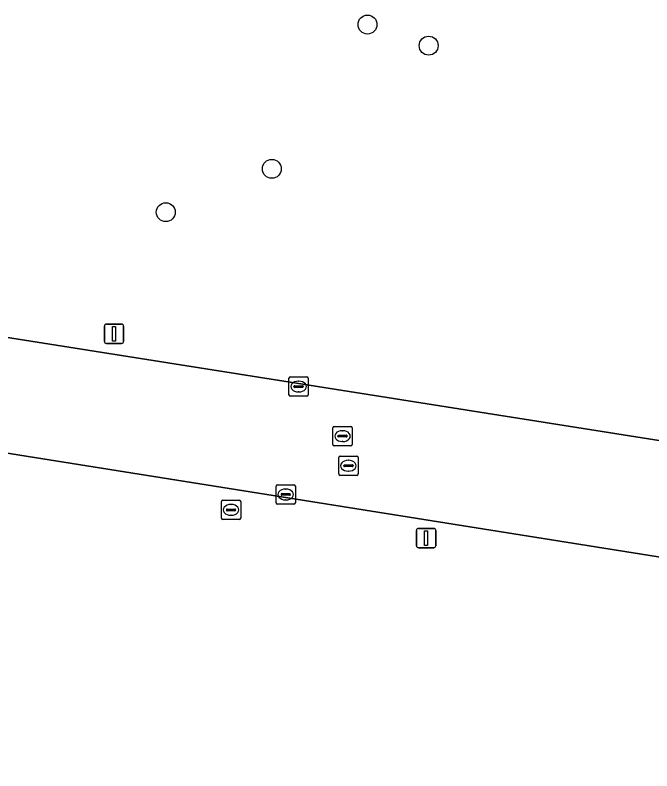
# Model space of a CAD drawing. Extents: x 154324 to 155744, y 382937 to 384188.
# Drawn here: x 155223.08 to 155255.98, y 383299.76 to 383338.83 of the extents above; entities that cross this region are included whole.
import ezdxf

# ---------------------------------------------------------------- set-up
doc = ezdxf.new("R2010")
doc.units = 0
for name, color, linetype in [('IMGEO_Boom', 7, 'Continuous'), ('IMGEO_Brandkraan', 7, 'Continuous'), ('IMGEO_Groenvoorziening', 7, 'Continuous'), ('IMGEO_Kolk', 7, 'Continuous'), ('IMGEO_Lichtmast', 7, 'Continuous'), ('IMGEO_Rijbaan_lokaal_open', 7, 'Continuous'), ('IMGEO_Rioolput', 7, 'Continuous')]:
    doc.layers.add(name, color=color, linetype=linetype)

msp = doc.modelspace()

# ---------------------------------------------------------------- linework, layer by layer
at = {"layer": 'IMGEO_Boom'}
for centre in [(155241.289, 383338.339), (155244.448, 383337.249), (155236.345, 383330.882), (155230.864, 383328.641)]:
    msp.add_circle(centre, 0.489, dxfattribs=at)
at = {"layer": 'IMGEO_Brandkraan'}
for p, q in [((155233.738, 383312.826), (155233.738, 383313.678)), ((155233.813, 383313.752), (155234.665, 383313.752)), ((155234.739, 383313.678), (155234.739, 383312.826)), ((155233.997, 383313.246), (155233.997, 383313.258)), ((155234.04, 383313.295), (155234.438, 383313.295)), ((155234.226, 383313.532), (155234.251, 383313.532)), ((155234.481, 383313.258), (155234.481, 383313.246)), ((155234.435, 383313.209), (155234.037, 383313.209)), ((155234.249, 383312.972), (155234.224, 383312.972)), ((155234.665, 383312.752), (155233.813, 383312.752))]:
    msp.add_line(p, q, dxfattribs=at)
for points in [[(155233.738, 383312.826), (155233.738, 383313.678)], [(155233.813, 383313.752), (155234.665, 383313.752)], [(155234.739, 383313.678), (155234.739, 383312.826)], [(155234.665, 383312.752), (155233.813, 383312.752)]]:
    msp.add_lwpolyline(points, dxfattribs=at)
for centre, radius, start, end in [((155233.815, 383313.676), 0.0765, 91.552, 178.448), ((155233.815, 383313.676), 0.0765, 91.552, 178.448), ((155234.663, 383313.676), 0.0765, 1.552, 88.448), ((155234.663, 383313.676), 0.0765, 1.552, 88.448), ((155234.037, 383313.255), 0.0403, 85.8775, 175.7526), ((155234.442, 383313.257), 0.0386, 1.7309, 96.639), ((155234.034, 383313.245), 0.0366, 178.938, 274.7102), ((155234.438, 383313.252), 0.043, 264.8664, 352.4533), ((155233.815, 383312.828), 0.0765, 181.552, 268.448), ((155233.815, 383312.828), 0.0765, 181.552, 268.448), ((155234.663, 383312.828), 0.0765, 271.552, 358.448), ((155234.663, 383312.828), 0.0765, 271.552, 358.448)]:
    msp.add_arc(centre, radius, start, end, dxfattribs=at)
for centre, major_axis, ratio, start_param, end_param in [((155234.225, 383313.252), (-0.387, 0.002), 0.722429, 4.712389, 7.853982), ((155234.25, 383313.252), (-0.39, 0.002), 0.717154, 1.570796, 4.712389)]:
    msp.add_ellipse(centre, major_axis=major_axis, ratio=ratio, start_param=start_param, end_param=end_param, dxfattribs=at)
at = {"layer": 'IMGEO_Groenvoorziening'}
for points in [[(155217.123, 383323.047), (155361.674, 383300.167), (155364.691, 383299.846)], [(155341.319, 383297.286), (155214.765, 383317.447)]]:
    msp.add_lwpolyline(points, dxfattribs=at)
at = {"layer": 'IMGEO_Kolk'}
for p, q in [((155237.228, 383319.2), (155237.228, 383320.052)), ((155237.303, 383320.126), (155238.155, 383320.126)), ((155237.716, 383319.906), (155237.741, 383319.906)), ((155238.229, 383320.052), (155238.229, 383319.2)), ((155237.487, 383319.62), (155237.487, 383319.632)), ((155237.925, 383319.583), (155237.527, 383319.583)), ((155237.53, 383319.669), (155237.928, 383319.669)), ((155237.971, 383319.632), (155237.971, 383319.62)), ((155238.155, 383319.126), (155237.303, 383319.126)), ((155237.739, 383319.346), (155237.714, 383319.346)), ((155236.562, 383313.621), (155236.562, 383314.473)), ((155236.637, 383314.547), (155237.489, 383314.547)), ((155237.563, 383314.473), (155237.563, 383313.621)), ((155236.821, 383314.041), (155236.821, 383314.053)), ((155236.864, 383314.09), (155237.262, 383314.09)), ((155237.05, 383314.327), (155237.075, 383314.327)), ((155237.305, 383314.053), (155237.305, 383314.041)), ((155237.259, 383314.004), (155236.861, 383314.004)), ((155237.073, 383313.767), (155237.048, 383313.767)), ((155237.489, 383313.547), (155236.637, 383313.547))]:
    msp.add_line(p, q, dxfattribs=at)
for points in [[(155237.228, 383319.2), (155237.228, 383320.052)], [(155237.303, 383320.126), (155238.155, 383320.126)], [(155238.229, 383320.052), (155238.229, 383319.2)], [(155238.155, 383319.126), (155237.303, 383319.126)], [(155236.562, 383313.621), (155236.562, 383314.473)], [(155236.637, 383314.547), (155237.489, 383314.547)], [(155237.563, 383314.473), (155237.563, 383313.621)], [(155237.489, 383313.547), (155236.637, 383313.547)]]:
    msp.add_lwpolyline(points, dxfattribs=at)
for centre, radius, start, end in [((155237.305, 383320.05), 0.0765, 91.552, 178.448), ((155237.305, 383320.05), 0.0765, 91.552, 178.448), ((155238.153, 383320.05), 0.0765, 1.552, 88.448), ((155238.153, 383320.05), 0.0765, 1.552, 88.448), ((155237.527, 383319.629), 0.0403, 85.8775, 175.7526), ((155237.524, 383319.619), 0.0366, 178.938, 274.7102), ((155237.928, 383319.626), 0.043, 264.8664, 352.4533), ((155237.932, 383319.631), 0.0386, 1.7309, 96.639), ((155237.305, 383319.202), 0.0765, 181.552, 268.448), ((155237.305, 383319.202), 0.0765, 181.552, 268.448), ((155238.153, 383319.202), 0.0765, 271.552, 358.448), ((155238.153, 383319.202), 0.0765, 271.552, 358.448), ((155236.639, 383314.471), 0.0765, 91.552, 178.448), ((155236.639, 383314.471), 0.0765, 91.552, 178.448), ((155237.487, 383314.471), 0.0765, 1.552, 88.448), ((155237.487, 383314.471), 0.0765, 1.552, 88.448), ((155236.861, 383314.05), 0.0403, 85.8775, 175.7526), ((155236.858, 383314.04), 0.0366, 178.938, 274.7102), ((155237.262, 383314.047), 0.043, 264.8664, 352.4533), ((155237.266, 383314.052), 0.0386, 1.7309, 96.639), ((155236.639, 383313.623), 0.0765, 181.552, 268.448), ((155236.639, 383313.623), 0.0765, 181.552, 268.448), ((155237.487, 383313.623), 0.0765, 271.552, 358.448), ((155237.487, 383313.623), 0.0765, 271.552, 358.448)]:
    msp.add_arc(centre, radius, start, end, dxfattribs=at)
for centre, major_axis, ratio, start_param, end_param in [((155237.715, 383319.626), (-0.387, 0.002), 0.722429, 4.712389, 7.853982), ((155237.74, 383319.626), (-0.39, 0.002), 0.717154, 1.570796, 4.712389), ((155237.049, 383314.047), (-0.387, 0.002), 0.722429, 4.712389, 7.853982), ((155237.074, 383314.047), (-0.39, 0.002), 0.717154, 1.570796, 4.712389)]:
    msp.add_ellipse(centre, major_axis=major_axis, ratio=ratio, start_param=start_param, end_param=end_param, dxfattribs=at)
at = {"layer": 'IMGEO_Lichtmast'}
for p, q in [((155227.696, 383321.954), (155227.696, 383322.754)), ((155227.696, 383322.754), (155227.696, 383321.954)), ((155227.796, 383322.854), (155228.586, 383322.854)), ((155228.586, 383322.854), (155227.796, 383322.854)), ((155228.686, 383322.754), (155228.686, 383321.954)), ((155228.686, 383321.954), (155228.686, 383322.754)), ((155228.586, 383321.854), (155227.796, 383321.854)), ((155227.796, 383321.854), (155228.586, 383321.854)), ((155243.821, 383311.393), (155243.821, 383312.193)), ((155243.821, 383312.193), (155243.821, 383311.393)), ((155243.921, 383312.293), (155244.711, 383312.293)), ((155244.711, 383312.293), (155243.921, 383312.293)), ((155244.811, 383312.193), (155244.811, 383311.393)), ((155244.811, 383311.393), (155244.811, 383312.193)), ((155244.711, 383311.293), (155243.921, 383311.293)), ((155243.921, 383311.293), (155244.711, 383311.293))]:
    msp.add_line(p, q, dxfattribs=at)
for points in [[(155228.116, 383322.729), (155228.266, 383322.729), (155228.266, 383321.979), (155228.116, 383321.979), (155228.116, 383322.729)], [(155244.241, 383312.168), (155244.391, 383312.168), (155244.391, 383311.418), (155244.241, 383311.418), (155244.241, 383312.168)]]:
    msp.add_lwpolyline(points, dxfattribs=at)
for centre, start, end in [((155227.796, 383322.754), 90, 180), ((155227.796, 383322.754), 90, 180), ((155228.586, 383322.754), 0, 90), ((155228.586, 383322.754), 360, 90), ((155227.796, 383321.954), 180, 270), ((155227.796, 383321.954), 180, 270), ((155228.586, 383321.954), 270, 0), ((155228.586, 383321.954), 270, 0), ((155243.921, 383312.193), 90, 180), ((155243.921, 383312.193), 90, 180), ((155244.711, 383312.193), 0, 90), ((155244.711, 383312.193), 360, 90), ((155243.921, 383311.393), 180, 270), ((155243.921, 383311.393), 180, 270), ((155244.711, 383311.393), 270, 0), ((155244.711, 383311.393), 270, 0)]:
    msp.add_arc(centre, 0.1, start, end, dxfattribs=at)
at = {"layer": 'IMGEO_Rijbaan_lokaal_open'}
for points in [[(155364.691, 383299.846), (155361.674, 383300.167), (155217.123, 383323.047)], [(155214.765, 383317.447), (155341.319, 383297.286), (155360.296, 383294.263)]]:
    msp.add_lwpolyline(points, dxfattribs=at)
at = {"layer": 'IMGEO_Rioolput'}
for p, q in [((155239.572, 383317.565), (155240.424, 383317.565)), ((155239.497, 383316.639), (155239.497, 383317.491)), ((155239.985, 383317.345), (155240.01, 383317.345)), ((155240.498, 383317.491), (155240.498, 383316.639)), ((155239.756, 383317.059), (155239.756, 383317.071)), ((155240.194, 383317.022), (155239.796, 383317.022)), ((155239.799, 383317.108), (155240.197, 383317.108)), ((155240.008, 383316.785), (155239.983, 383316.785)), ((155240.24, 383317.071), (155240.24, 383317.059)), ((155240.424, 383316.565), (155239.572, 383316.565)), ((155239.877, 383316.034), (155240.729, 383316.034)), ((155239.802, 383315.108), (155239.802, 383315.96)), ((155240.29, 383315.814), (155240.315, 383315.814)), ((155240.803, 383315.96), (155240.803, 383315.108)), ((155240.061, 383315.528), (155240.061, 383315.54)), ((155240.499, 383315.491), (155240.101, 383315.491)), ((155240.104, 383315.577), (155240.502, 383315.577)), ((155240.313, 383315.254), (155240.288, 383315.254)), ((155240.545, 383315.54), (155240.545, 383315.528)), ((155240.729, 383315.034), (155239.877, 383315.034))]:
    msp.add_line(p, q, dxfattribs=at)
for points in [[(155239.572, 383317.565), (155240.424, 383317.565)], [(155239.497, 383316.639), (155239.497, 383317.491)], [(155240.498, 383317.491), (155240.498, 383316.639)], [(155240.424, 383316.565), (155239.572, 383316.565)], [(155239.877, 383316.034), (155240.729, 383316.034)], [(155239.802, 383315.108), (155239.802, 383315.96)], [(155240.803, 383315.96), (155240.803, 383315.108)], [(155240.729, 383315.034), (155239.877, 383315.034)]]:
    msp.add_lwpolyline(points, dxfattribs=at)
for centre, radius, start, end in [((155239.574, 383317.489), 0.0765, 91.552, 178.448), ((155239.574, 383317.489), 0.0765, 91.552, 178.448), ((155240.422, 383317.489), 0.0765, 1.552, 88.448), ((155240.422, 383317.489), 0.0765, 1.552, 88.448), ((155239.796, 383317.068), 0.0403, 85.8775, 175.7526), ((155239.793, 383317.058), 0.0366, 178.938, 274.7102), ((155240.197, 383317.065), 0.043, 264.8664, 352.4533), ((155240.201, 383317.07), 0.0386, 1.7309, 96.639), ((155239.574, 383316.641), 0.0765, 181.552, 268.448), ((155239.574, 383316.641), 0.0765, 181.552, 268.448), ((155240.422, 383316.641), 0.0765, 271.552, 358.448), ((155240.422, 383316.641), 0.0765, 271.552, 358.448), ((155239.879, 383315.958), 0.0765, 91.552, 178.448), ((155239.879, 383315.958), 0.0765, 91.552, 178.448), ((155240.727, 383315.958), 0.0765, 1.552, 88.448), ((155240.727, 383315.958), 0.0765, 1.552, 88.448), ((155240.101, 383315.537), 0.0403, 85.8775, 175.7526), ((155240.098, 383315.527), 0.0366, 178.938, 274.7102), ((155240.502, 383315.534), 0.043, 264.8664, 352.4533), ((155240.506, 383315.539), 0.0386, 1.7309, 96.639), ((155239.879, 383315.11), 0.0765, 181.552, 268.448), ((155239.879, 383315.11), 0.0765, 181.552, 268.448), ((155240.727, 383315.11), 0.0765, 271.552, 358.448), ((155240.727, 383315.11), 0.0765, 271.552, 358.448)]:
    msp.add_arc(centre, radius, start, end, dxfattribs=at)
for centre, major_axis, ratio, start_param, end_param in [((155239.984, 383317.065), (-0.387, 0.002), 0.722429, 4.712389, 7.853982), ((155240.009, 383317.065), (-0.39, 0.002), 0.717154, 1.570796, 4.712389), ((155240.289, 383315.534), (-0.387, 0.002), 0.722429, 4.712389, 7.853982), ((155240.314, 383315.534), (-0.39, 0.002), 0.717154, 1.570796, 4.712389)]:
    msp.add_ellipse(centre, major_axis=major_axis, ratio=ratio, start_param=start_param, end_param=end_param, dxfattribs=at)

doc.saveas('drawing.dxf')
